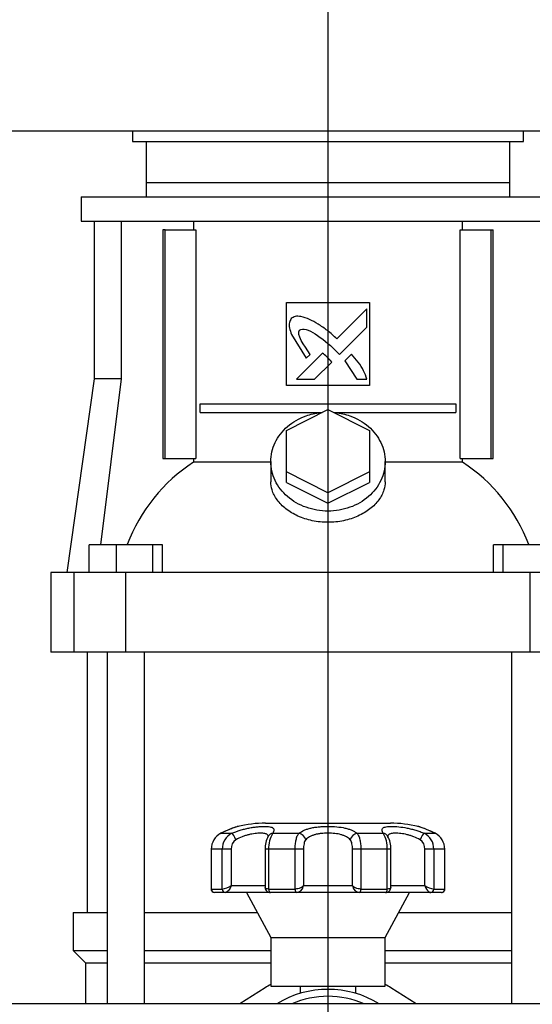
# Model space of a CAD drawing. Extents: x -132501 to 411300, y -42818 to 427495.
# Tile 293 of 330: x 249355 to 249503, y 243033 to 243317. Entities that reach past the tile are written whole.
import ezdxf

# ---------------------------------------------------------------- set-up
doc = ezdxf.new("R2010")
doc.units = 0
doc.header["$LTSCALE"] = 50
doc.linetypes.add('CENTER2', pattern=[28.575, 19.05, -3.175, 3.175, -3.175])
doc.layers.get('0').update_dxf_attribs({"linetype": 'CONTINUOUS'})
doc.layers.get('Defpoints').update_dxf_attribs({"linetype": 'CONTINUOUS'})
for name, color, linetype in [('1_ZOLL_OVALFLANS', 7, 'CONTINUOUS'), ('96158847_-_FT_RO', 7, 'CONTINUOUS'), ('97823497_-_HAHN-', 7, 'CONTINUOUS'), ('CRIE_5-4_A_FLEXI', 7, 'CONTINUOUS'), ('Default', 7, 'CONTINUOUS')]:
    doc.layers.add(name, color=color, linetype=linetype)
doc.styles.add('SEACAD_Solid_Edge_ANSI', font='txt')
doc.dimstyles.new('DIN', dxfattribs={"dimtxt": 3.5, "dimasz": 1.75, "dimexe": 1.75, "dimexo": 0, "dimgap": 1.75, "dimtad": 1, "dimlfac": 10, "dimtxsty": 'SEACAD_Solid_Edge_ANSI', "dimblk1": '_SE_FILLED', "dimblk2": '_SE_FILLED', "dimsah": 1, "dimcen": 1.75, "dimadec": 1, "dimazin": 0, "dimtfac": 1, "dimtmove": 0, "dimatfit": 3, "dimfxl": 0, "dimtolj": 1, "dimarcsym": 0})

# ---------------------------------------------------------------- blocks, each defined once
blk = doc.blocks.new('SEANNOT_GROUP1')
at = {"layer": 'Default', "color": 7, "linetype": 'CENTER2'}
blk.add_line((104.388, 218.146), (104.388, 165.146), dxfattribs=at)
blk = doc.blocks.new('SE')
at = {"layer": '1_ZOLL_OVALFLANS', "color": 7, "linetype": 'Continuous'}
for p, q in [((102.575, 174.772), (101.844, 174.311)), ((106.933, 174.311), (106.202, 174.772))]:
    blk.add_line(p, q, dxfattribs=at)
for start, end in [(119.0317, 122.231), (57.769, 60.9683)]:
    blk.add_arc((104.388, 171.896), 3.4, start, end, dxfattribs=at)
at = {"layer": '96158847_-_FT_RO', "color": 7, "linetype": 'Continuous'}
blk.add_line((127.888, 174.311), (89.815, 174.311), dxfattribs=at)
at = {"layer": '97823497_-_HAHN-', "color": 7, "linetype": 'Continuous'}
for p, q in [((102.588, 179.521), (106.188, 179.521)), ((101.299, 179.229), (101.613, 179.229)), ((102.795, 179.229), (103.553, 179.229)), ((105.224, 179.229), (105.982, 179.229)), ((107.164, 179.229), (107.477, 179.229)), ((101.012, 178.77), (101.019, 178.77)), ((101.012, 178.77), (101.012, 177.625)), ((101.019, 178.77), (101.019, 177.621)), ((101.336, 178.77), (101.019, 178.77)), ((101.336, 177.621), (101.336, 178.77)), ((101.595, 178.77), (101.336, 178.77)), ((101.595, 178.77), (101.595, 177.721)), ((102.676, 178.77), (102.574, 178.77)), ((102.574, 178.77), (102.574, 177.677)), ((103.441, 178.77), (102.676, 178.77)), ((102.676, 178.77), (102.676, 177.621)), ((103.441, 177.621), (103.441, 178.77)), ((103.683, 178.77), (103.441, 178.77)), ((103.683, 178.77), (103.683, 177.721)), ((105.094, 177.721), (105.094, 178.77)), ((105.336, 178.77), (105.094, 178.77)), ((106.101, 178.77), (105.336, 178.77)), ((105.336, 178.77), (105.336, 177.621)), ((106.101, 177.621), (106.101, 178.77)), ((106.203, 178.77), (106.101, 178.77)), ((106.203, 177.677), (106.203, 178.77)), ((107.182, 177.721), (107.182, 178.77)), ((107.441, 178.77), (107.182, 178.77)), ((107.758, 178.77), (107.441, 178.77)), ((107.441, 178.77), (107.441, 177.621)), ((107.758, 177.621), (107.758, 178.77)), ((107.758, 178.77), (107.765, 178.77)), ((107.765, 177.625), (107.765, 178.77)), ((101.019, 177.621), (101.02, 177.621)), ((101.02, 177.621), (101.335, 177.621)), ((101.335, 177.621), (101.336, 177.621)), ((101.595, 177.721), (102.574, 177.721)), ((102.676, 177.621), (102.678, 177.621)), ((102.678, 177.621), (103.439, 177.621)), ((103.439, 177.621), (103.441, 177.621)), ((103.683, 177.721), (105.094, 177.721)), ((105.336, 177.621), (105.338, 177.621)), ((105.338, 177.621), (106.099, 177.621)), ((106.099, 177.621), (106.101, 177.621)), ((106.203, 177.721), (107.182, 177.721)), ((107.441, 177.621), (107.442, 177.621)), ((107.442, 177.621), (107.757, 177.621)), ((107.757, 177.621), (107.758, 177.621)), ((101.422, 177.521), (101.116, 177.521)), ((102.722, 177.521), (101.422, 177.521)), ((101.424, 177.521), (101.422, 177.521)), ((102.038, 177.521), (102.738, 176.221)), ((102.723, 177.521), (102.727, 177.521)), ((103.466, 177.521), (102.727, 177.521)), ((105.311, 177.521), (103.466, 177.521)), ((103.47, 177.521), (103.466, 177.521)), ((105.307, 177.521), (105.311, 177.521)), ((106.05, 177.521), (105.311, 177.521)), ((106.038, 176.221), (106.738, 177.521)), ((106.054, 177.521), (106.05, 177.521)), ((107.355, 177.521), (106.059, 177.521)), ((107.353, 177.521), (107.355, 177.521)), ((107.661, 177.521), (107.355, 177.521)), ((107.661, 177.522), (107.662, 177.522)), ((107.662, 177.522), (107.669, 177.523)), ((102.738, 176.221), (106.038, 176.221)), ((102.738, 176.221), (102.738, 174.821)), ((106.038, 174.821), (106.038, 176.221)), ((102.738, 174.821), (106.038, 174.821)), ((103.588, 174.821), (103.588, 174.611)), ((105.188, 174.611), (105.188, 174.821))]:
    blk.add_line(p, q, dxfattribs=at)
for centre, radius, start, end in [((102.91, 175.975), 3.631, 107.916, 116.3297), ((102.588, 176.021), 3.5, 90, 103.2724), ((106.188, 176.021), 3.5, 76.7404, 90), ((105.867, 175.975), 3.631, 63.6703, 72.084), ((101.525, 178.776), 0.506, 116.4716, 180.6058), ((101.831, 178.784), 0.495, 116.0679, 181.5865), ((101.901, 178.79), 0.306, 123.6525, 183.7316), ((103.29, 178.804), 0.713, 151.4411, 182.7046), ((103.48, 178.806), 0.805, 148.3008, 182.5138), ((105.29, 178.804), 0.811, 357.6209, 31.5646), ((105.54, 178.805), 0.663, 357.0273, 30.6738), ((106.876, 178.79), 0.306, 356.2693, 56.3467), ((106.947, 178.785), 0.494, 358.3344, 64.0112), ((107.251, 178.776), 0.506, 359.4244, 63.4982), ((101.116, 177.624), 0.103, 178.8278, 269.585), ((101.215, 178.321), 0.71, 279.8062, 302.3654), ((103.455, 177.75), 0.23, 273.7037, 352.635), ((105.322, 177.75), 0.23, 187.365, 266.2963), ((107.562, 178.321), 0.71, 237.6346, 260.1938), ((104.388, 171.896), 2.83, 58.5787, 121.4213), ((104.388, 171.896), 2.63, 66.6717, 113.3283)]:
    blk.add_arc(centre, radius, start, end, dxfattribs=at)
for centre, major_axis, ratio, start_param, end_param in [((101.683, 179.045), (-0.079, 0.184), 0.224133, 4.615652, 6.077387), ((102.835, 179.045), (0.173, -0.1), 0.894335, 2.254289, 3.141272), ((103.573, 179.045), (-0.127, 0.155), 0.790877, 4.138697, 5.600431), ((105.203, 179.045), (0.127, 0.155), 0.790877, 0.682755, 2.144489), ((105.942, 179.045), (-0.173, -0.1), 0.894335, 3.138748, 4.028896), ((105.942, 179.045), (-0.173, -0.1), 0.894335, 3.11271, 3.138748), ((107.094, 179.045), (0.079, 0.184), 0.224133, 0.205799, 1.667533), ((101.115, 177.621), (0.0075, 0.0997), 0.962463, 1.643024, 3.163797), ((101.116, 177.621), (0, 0.1), 0.9625, 1.570796, 2.756927), ((101.422, 177.621), (0, -0.1), 0.872415, 4.712389, 6.283185), ((101.423, 177.621), (-0.0042, 0.0999), 0.871942, 1.534547, 3.106002), ((102.725, 177.621), (0.0023, 0.1), 0.489186, 1.582211, 3.153666), ((102.727, 177.621), (0, 0.1), 0.488765, 1.570796, 3.141593), ((103.466, 177.621), (0, -0.1), 0.271282, 4.712389, 6.283185), ((103.468, 177.621), (-0.0021, 0.1), 0.270649, 1.565075, 3.13653), ((105.309, 177.621), (0.0021, 0.1), 0.270649, 3.146655, 4.71811), ((105.311, 177.621), (0, 0.1), 0.271282, 3.141593, 4.712389), ((106.05, 177.621), (0, -0.1), 0.488765, 0, 1.570796), ((106.052, 177.621), (-0.0023, 0.1), 0.489186, 3.12952, 4.700975), ((107.354, 177.621), (0.0042, 0.0999), 0.871942, 3.177183, 4.748639), ((107.355, 177.621), (0, 0.1), 0.872415, 3.141593, 4.712389), ((107.661, 177.621), (0, -0.1), 0.9625, 0, 1.570796), ((107.661, 177.621), (-0.0075, 0.0997), 0.962463, 3.068706, 4.640162), ((101.116, 177.621), (0, 0.1), 0.9625, 3.102861, 3.141593)]:
    blk.add_ellipse(centre, major_axis=major_axis, ratio=ratio, start_param=start_param, end_param=end_param, dxfattribs=at)
for points, knots in [([(101.776, 179.425), (101.776, 179.425), (101.776, 179.425), (101.768, 179.422), (101.731, 179.41), (101.641, 179.379), (101.498, 179.321), (101.365, 179.264), (101.289, 179.225), (101.273, 179.216)], [0.2204074, 0.2204074, 0.2204074, 0.2204074, 0.2223577, 0.2818076, 0.4131424, 0.5911852, 0.7715382, 0.9580084, 1, 1, 1, 1]), ([(101.613, 179.229), (101.691, 179.263), (101.772, 179.292), (101.896, 179.33), (101.939, 179.342), (102.022, 179.363), (102.064, 179.373), (102.146, 179.389), (102.187, 179.396), (102.268, 179.408), (102.308, 179.414), (102.383, 179.421), (102.419, 179.424), (102.489, 179.428), (102.522, 179.429), (102.614, 179.429), (102.666, 179.426), (102.751, 179.41), (102.781, 179.398), (102.811, 179.373), (102.818, 179.363), (102.827, 179.342), (102.829, 179.331), (102.828, 179.305), (102.824, 179.292), (102.813, 179.262), (102.805, 179.246), (102.795, 179.229)], [0, 0, 0, 0, 0.125, 0.125, 0.1875, 0.1875, 0.25, 0.25, 0.3125, 0.3125, 0.375, 0.375, 0.4375, 0.4375, 0.5, 0.5, 0.625, 0.625, 0.75, 0.75, 0.8125, 0.8125, 0.875, 0.875, 0.9375, 0.9375, 1, 1, 1, 1]), ([(103.553, 179.229), (103.593, 179.263), (103.642, 179.292), (103.729, 179.33), (103.76, 179.342), (103.826, 179.363), (103.86, 179.373), (103.932, 179.389), (103.97, 179.396), (104.049, 179.408), (104.09, 179.414), (104.173, 179.421), (104.215, 179.424), (104.3, 179.428), (104.344, 179.429), (104.475, 179.429), (104.56, 179.426), (104.728, 179.41), (104.806, 179.398), (104.915, 179.373), (104.951, 179.363), (105.016, 179.342), (105.047, 179.331), (105.105, 179.305), (105.131, 179.292), (105.181, 179.262), (105.204, 179.246), (105.224, 179.229)], [0, 0, 0, 0, 0.125, 0.125, 0.1875, 0.1875, 0.25, 0.25, 0.3125, 0.3125, 0.375, 0.375, 0.4375, 0.4375, 0.5, 0.5, 0.625, 0.625, 0.75, 0.75, 0.8125, 0.8125, 0.875, 0.875, 0.9375, 0.9375, 1, 1, 1, 1]), ([(105.982, 179.229), (105.961, 179.263), (105.95, 179.292), (105.948, 179.33), (105.95, 179.342), (105.959, 179.363), (105.966, 179.373), (105.985, 179.389), (105.998, 179.396), (106.029, 179.408), (106.047, 179.414), (106.089, 179.421), (106.112, 179.424), (106.164, 179.428), (106.193, 179.429), (106.285, 179.429), (106.354, 179.426), (106.507, 179.41), (106.587, 179.398), (106.711, 179.373), (106.754, 179.363), (106.837, 179.342), (106.879, 179.331), (106.962, 179.305), (107.003, 179.292), (107.085, 179.262), (107.125, 179.246), (107.164, 179.229)], [0, 0, 0, 0, 0.125, 0.125, 0.1875, 0.1875, 0.25, 0.25, 0.3125, 0.3125, 0.375, 0.375, 0.4375, 0.4375, 0.5, 0.5, 0.625, 0.625, 0.75, 0.75, 0.8125, 0.8125, 0.875, 0.875, 0.9375, 0.9375, 1, 1, 1, 1]), ([(107.456, 179.239), (107.423, 179.255), (107.331, 179.3), (107.192, 179.357), (107.07, 179.402), (107.013, 179.421), (107.002, 179.424), (107.001, 179.425)], [0, 0, 0, 0, 0.0942991, 0.2994276, 0.4940231, 0.6836725, 0.769564, 0.769564, 0.769564, 0.769564]), ([(102.663, 179.127), (102.664, 179.128), (102.664, 179.129), (102.664, 179.142), (102.662, 179.152), (102.654, 179.172), (102.647, 179.181), (102.623, 179.205), (102.598, 179.216), (102.531, 179.231), (102.491, 179.235), (102.42, 179.235), (102.394, 179.234), (102.341, 179.23), (102.313, 179.227), (102.256, 179.22), (102.225, 179.215), (102.164, 179.203), (102.133, 179.197), (102.07, 179.181), (102.039, 179.172), (101.975, 179.152), (101.943, 179.141), (101.849, 179.105), (101.789, 179.077), (101.731, 179.045)], [0.1204687, 0.1204687, 0.1204687, 0.1204687, 0.125, 0.125, 0.1875, 0.1875, 0.25, 0.25, 0.375, 0.375, 0.5, 0.5, 0.5625, 0.5625, 0.625, 0.625, 0.6875, 0.6875, 0.75, 0.75, 0.8125, 0.8125, 0.875, 0.875, 1, 1, 1, 1]), ([(103.441, 178.77), (103.441, 178.819), (103.443, 178.867), (103.45, 178.937), (103.453, 178.96), (103.459, 179.003), (103.463, 179.024), (103.473, 179.065), (103.478, 179.084), (103.489, 179.12), (103.496, 179.137), (103.517, 179.184), (103.534, 179.209), (103.553, 179.229)], [0, 0, 0, 0, 0.25, 0.25, 0.375, 0.375, 0.5, 0.5, 0.625, 0.625, 0.75, 0.75, 1, 1, 1, 1]), ([(103.745, 179.045), (103.733, 179.033), (103.723, 179.015), (103.707, 178.975), (103.701, 178.952), (103.691, 178.904), (103.688, 178.878), (103.684, 178.825), (103.683, 178.798), (103.683, 178.77)], [0, 0, 0, 0, 0.25, 0.25, 0.5, 0.5, 0.75, 0.75, 1, 1, 1, 1]), ([(105.032, 179.045), (105.001, 179.077), (104.963, 179.106), (104.897, 179.142), (104.874, 179.152), (104.823, 179.172), (104.796, 179.181), (104.711, 179.205), (104.651, 179.216), (104.521, 179.231), (104.455, 179.235), (104.354, 179.235), (104.32, 179.234), (104.254, 179.23), (104.222, 179.227), (104.158, 179.22), (104.126, 179.215), (104.065, 179.203), (104.036, 179.197), (103.98, 179.181), (103.953, 179.172), (103.903, 179.152), (103.879, 179.141), (103.813, 179.105), (103.776, 179.077), (103.745, 179.045)], [0, 0, 0, 0, 0.125, 0.125, 0.1875, 0.1875, 0.25, 0.25, 0.375, 0.375, 0.5, 0.5, 0.5625, 0.5625, 0.625, 0.625, 0.6875, 0.6875, 0.75, 0.75, 0.8125, 0.8125, 0.875, 0.875, 1, 1, 1, 1]), ([(105.094, 178.77), (105.094, 178.798), (105.093, 178.825), (105.089, 178.878), (105.085, 178.904), (105.076, 178.953), (105.07, 178.975), (105.054, 179.016), (105.044, 179.033), (105.032, 179.045)], [0, 0, 0, 0, 0.25, 0.25, 0.5, 0.5, 0.75, 0.75, 1, 1, 1, 1]), ([(105.224, 179.229), (105.243, 179.209), (105.259, 179.184), (105.281, 179.138), (105.287, 179.121), (105.299, 179.085), (105.304, 179.065), (105.313, 179.025), (105.317, 179.004), (105.324, 178.96), (105.327, 178.937), (105.331, 178.891), (105.333, 178.867), (105.335, 178.819), (105.336, 178.795), (105.336, 178.77)], [0, 0, 0, 0, 0.25, 0.25, 0.375, 0.375, 0.5, 0.5, 0.625, 0.625, 0.75, 0.75, 0.875, 0.875, 1, 1, 1, 1]), ([(106.118, 179.141), (106.115, 179.147), (106.11, 179.154), (106.11, 179.157), (106.11, 179.157)], [0, 0, 0, 0, 0.2508102, 0.4077339, 0.4077339, 0.4077339, 0.4077339]), ([(107.046, 179.045), (106.988, 179.077), (106.926, 179.106), (106.833, 179.142), (106.801, 179.152), (106.738, 179.172), (106.706, 179.181), (106.611, 179.205), (106.55, 179.216), (106.433, 179.231), (106.38, 179.235), (106.309, 179.235), (106.287, 179.234), (106.246, 179.23), (106.228, 179.227), (106.195, 179.22), (106.18, 179.215), (106.155, 179.203), (106.145, 179.197), (106.129, 179.181), (106.123, 179.172), (106.115, 179.152), (106.113, 179.141), (106.113, 179.13)], [0, 0, 0, 0, 0.125, 0.125, 0.1875, 0.1875, 0.25, 0.25, 0.375, 0.375, 0.5, 0.5, 0.5625, 0.5625, 0.625, 0.625, 0.6875, 0.6875, 0.75, 0.75, 0.8125, 0.8125, 0.8741239, 0.8741239, 0.8741239, 0.8741239]), ([(101.595, 177.721), (101.577, 177.671), (101.55, 177.621), (101.487, 177.546), (101.452, 177.522), (101.424, 177.521)], [0, 0, 0, 0, 0.5, 0.5, 1, 1, 1, 1]), ([(102.676, 177.621), (102.629, 177.622), (102.595, 177.634), (102.576, 177.66), (102.574, 177.668), (102.574, 177.677)], [0, 0, 0, 0, 0.5, 0.5, 0.6935565, 0.6935565, 0.6935565, 0.6935565]), ([(102.576, 177.678), (102.576, 177.661), (102.576, 177.63), (102.599, 177.581), (102.64, 177.542), (102.686, 177.522), (102.713, 177.523), (102.723, 177.524)], [0, 0, 0, 0, 0.196046, 0.429636, 0.654844, 0.89225, 1, 1, 1, 1]), ([(103.683, 177.721), (103.667, 177.696), (103.635, 177.671), (103.548, 177.634), (103.493, 177.622), (103.441, 177.621)], [0, 0, 0, 0, 0.5, 0.5, 1, 1, 1, 1]), ([(105.336, 177.621), (105.284, 177.622), (105.229, 177.634), (105.141, 177.671), (105.11, 177.696), (105.094, 177.721)], [0, 0, 0, 0, 0.5, 0.5, 1, 1, 1, 1]), ([(106.055, 177.523), (106.063, 177.523), (106.088, 177.522), (106.133, 177.54), (106.175, 177.577), (106.198, 177.625), (106.205, 177.661), (106.203, 177.678), (106.203, 177.679)], [0, 0, 0, 0, 0.087034, 0.316646, 0.557897, 0.767914, 0.983926, 1, 1, 1, 1]), ([(106.203, 177.677), (106.203, 177.668), (106.201, 177.66), (106.181, 177.634), (106.148, 177.622), (106.101, 177.621)], [0.3064435, 0.3064435, 0.3064435, 0.3064435, 0.5, 0.5, 1, 1, 1, 1]), ([(107.182, 177.721), (107.2, 177.671), (107.227, 177.621), (107.29, 177.546), (107.325, 177.522), (107.353, 177.521)], [0, 0, 0, 0, 0.5, 0.5, 1, 1, 1, 1]), ([(107.67, 177.522), (107.673, 177.522), (107.688, 177.522), (107.716, 177.534), (107.744, 177.558), (107.76, 177.589), (107.766, 177.613), (107.765, 177.624), (107.765, 177.625)], [0, 0, 0, 0, 0.065962, 0.302119, 0.544367, 0.776838, 0.971152, 1, 1, 1, 1])]:
    blk.add_open_spline(points, degree=3, knots=knots, dxfattribs=at)
at = {"layer": 'CRIE_5-4_A_FLEXI', "color": 7, "linetype": 'Continuous'}
for p, q in [((93.888, 199.496), (114.888, 199.496)), ((98.748, 199.496), (98.748, 199.196)), ((110.028, 199.196), (110.028, 199.496)), ((98.748, 199.196), (110.028, 199.196)), ((99.138, 199.196), (99.138, 197.996)), ((109.638, 198.029), (109.638, 199.196)), ((109.638, 198), (109.638, 198.029)), ((109.638, 197.996), (99.138, 197.996)), ((99.138, 197.996), (99.138, 197.596)), ((109.638, 197.596), (109.638, 198)), ((97.268, 197.596), (111.508, 197.596)), ((97.268, 197.596), (97.268, 196.896)), ((97.268, 196.896), (111.508, 196.896)), ((97.638, 196.896), (97.638, 192.346)), ((98.428, 192.346), (98.428, 196.896)), ((100.503, 196.896), (100.503, 196.646)), ((108.273, 196.646), (108.273, 196.896)), ((99.62, 196.646), (99.62, 190.046)), ((99.691, 196.646), (99.62, 196.646)), ((99.691, 190.046), (99.691, 196.646)), ((99.691, 196.646), (100.576, 196.646)), ((100.576, 196.646), (100.576, 190.046)), ((108.201, 190.046), (108.201, 196.646)), ((108.201, 196.646), (109.086, 196.646)), ((109.086, 196.646), (109.156, 196.646)), ((109.086, 196.646), (109.086, 190.046)), ((109.156, 190.046), (109.156, 196.646)), ((103.188, 192.146), (103.188, 194.546)), ((103.188, 194.546), (105.588, 194.546)), ((105.511, 194.362), (104.647, 193.498)), ((105.511, 193.836), (105.511, 194.362)), ((105.588, 194.546), (105.588, 192.146)), ((104.721, 193.046), (105.511, 193.836)), ((103.331, 193.626), (103.763, 192.941)), ((104.232, 193.084), (103.477, 192.329)), ((103.763, 192.941), (103.872, 193.049)), ((104.597, 193.174), (104.721, 193.046)), ((105.068, 193.058), (104.872, 192.862)), ((104.003, 192.329), (104.497, 192.823)), ((104.872, 192.862), (105.22, 192.329)), ((97.638, 192.346), (96.853, 186.756)), ((98.428, 192.346), (97.638, 192.346)), ((97.834, 187.556), (98.428, 192.346)), ((105.588, 192.146), (103.188, 192.146)), ((103.477, 192.329), (104.003, 192.329)), ((105.22, 192.329), (105.511, 192.329)), ((100.702, 191.621), (108.075, 191.621)), ((100.702, 191.371), (100.702, 191.621)), ((108.075, 191.621), (108.075, 191.371)), ((100.702, 191.371), (104.218, 191.371)), ((103.188, 190.856), (104.388, 191.456)), ((104.388, 191.456), (105.588, 190.856)), ((104.559, 191.371), (108.075, 191.371)), ((103.188, 189.656), (103.188, 190.856)), ((105.588, 190.856), (105.588, 189.656)), ((99.62, 190.046), (99.691, 190.046)), ((99.691, 190.046), (100.576, 190.046)), ((100.503, 190.046), (100.503, 189.937)), ((102.738, 189.937), (100.503, 189.937)), ((102.738, 189.956), (102.738, 189.372)), ((106.038, 189.372), (106.038, 189.956)), ((108.273, 189.937), (106.038, 189.937)), ((108.201, 190.046), (109.086, 190.046)), ((108.273, 189.937), (108.273, 190.046)), ((109.086, 190.046), (109.156, 190.046)), ((103.188, 189.356), (103.188, 189.656)), ((104.388, 189.056), (103.188, 189.656)), ((105.588, 189.656), (104.388, 189.056)), ((105.588, 189.656), (105.588, 189.356)), ((103.188, 189.356), (104.388, 188.756)), ((104.388, 188.756), (105.588, 189.356)), ((104.388, 189.056), (104.388, 188.756)), ((97.495, 186.756), (97.495, 187.556)), ((98.271, 187.556), (97.495, 187.556)), ((98.271, 187.556), (98.271, 186.756)), ((99.33, 187.556), (98.271, 187.556)), ((99.33, 186.756), (99.33, 187.556)), ((99.614, 187.556), (99.33, 187.556)), ((99.614, 186.756), (99.614, 187.556)), ((109.162, 186.756), (109.162, 187.556)), ((109.446, 187.556), (109.162, 187.556)), ((109.446, 186.756), (109.446, 187.556)), ((110.506, 187.556), (109.446, 187.556)), ((97.067, 186.756), (96.388, 186.756)), ((96.388, 186.756), (96.388, 184.456)), ((97.067, 184.456), (97.067, 186.756)), ((98.555, 186.756), (97.067, 186.756)), ((98.555, 184.456), (98.555, 186.756)), ((110.222, 186.756), (98.555, 186.756)), ((110.222, 184.456), (110.222, 186.756)), ((111.71, 186.756), (110.222, 186.756)), ((97.067, 184.456), (96.388, 184.456)), ((98.555, 184.456), (97.067, 184.456)), ((97.438, 184.456), (97.438, 176.946)), ((98.019, 184.466), (98.019, 174.311)), ((110.222, 184.456), (98.555, 184.456)), ((99.089, 174.311), (99.089, 184.466)), ((109.687, 184.466), (109.687, 174.311)), ((111.71, 184.456), (110.222, 184.456)), ((97.038, 176.946), (98.019, 176.946)), ((97.038, 176.946), (97.038, 175.846)), ((99.083, 176.946), (102.346, 176.946)), ((106.431, 176.946), (109.693, 176.946)), ((97.038, 175.846), (98.019, 175.846)), ((97.038, 175.846), (97.388, 175.496)), ((99.089, 175.846), (102.738, 175.846)), ((106.038, 175.846), (109.687, 175.846)), ((97.388, 175.496), (98.019, 175.496)), ((97.388, 175.496), (97.388, 174.311)), ((99.089, 175.496), (102.738, 175.496)), ((106.038, 175.496), (109.687, 175.496))]:
    blk.add_line(p, q, dxfattribs=at)
for centre, start, end in [((103.203, 185.809), 123.1808, 159.1515), ((105.574, 185.809), 20.8485, 56.8192)]:
    blk.add_arc(centre, 4.932, start, end, dxfattribs=at)
for points, knots in [([(103.33, 194.085), (103.307, 194.048), (103.255, 193.964), (103.273, 193.796), (103.311, 193.686), (103.331, 193.626)], [0, 0, 0, 0, 0.266566, 0.601607, 1, 1, 1, 1]), ([(103.852, 194.058), (103.773, 194.089), (103.641, 194.141), (103.448, 194.16), (103.365, 194.107), (103.33, 194.085)], [0, 0, 0, 0, 0.471107, 0.780852, 1, 1, 1, 1]), ([(104.647, 193.498), (104.557, 193.579), (104.384, 193.732), (104.119, 193.922), (103.936, 194.015), (103.852, 194.058)], [0, 0, 0, 0, 0.371293, 0.710168, 1, 1, 1, 1]), ([(105.511, 192.329), (105.482, 192.413), (105.388, 192.684), (105.199, 192.905), (105.068, 193.058)], [0, 0, 0, 0, 0.305776, 1, 1, 1, 1]), ([(102.738, 189.956), (102.738, 190.143), (102.781, 190.33), (102.947, 190.676), (103.069, 190.834), (103.374, 191.099), (103.557, 191.205), (103.888, 191.323), (104.027, 191.355), (104.168, 191.372)], [0, 0, 0, 0, 0.0625, 0.0625, 0.125, 0.125, 0.1875, 0.1875, 0.2286528, 0.2286528, 0.2286528, 0.2286528]), ([(104.609, 191.372), (104.75, 191.355), (104.888, 191.323), (105.219, 191.205), (105.402, 191.099), (105.708, 190.834), (105.83, 190.676), (105.995, 190.33), (106.038, 190.143), (106.038, 189.769), (105.995, 189.582), (105.83, 189.236), (105.708, 189.078), (105.402, 188.813), (105.219, 188.707), (104.82, 188.564), (104.604, 188.527), (104.172, 188.527), (103.957, 188.564), (103.557, 188.707), (103.374, 188.813), (103.069, 189.078), (102.947, 189.236), (102.781, 189.582), (102.738, 189.769), (102.738, 189.956)], [0.2713472, 0.2713472, 0.2713472, 0.2713472, 0.3125, 0.3125, 0.375, 0.375, 0.4375, 0.4375, 0.5, 0.5, 0.5625, 0.5625, 0.625, 0.625, 0.6875, 0.6875, 0.75, 0.75, 0.8125, 0.8125, 0.875, 0.875, 0.9375, 0.9375, 1, 1, 1, 1]), ([(106.038, 189.374), (106.038, 189.295), (106.011, 189.118), (105.872, 188.844), (105.616, 188.581), (105.265, 188.37), (104.845, 188.234), (104.388, 188.187), (103.93, 188.234), (103.51, 188.371), (103.16, 188.582), (102.904, 188.845), (102.765, 189.118), (102.738, 189.296), (102.738, 189.374)], [0.1370934, 0.1370934, 0.1370934, 0.1370934, 0.1881102, 0.2505838, 0.3130064, 0.3753659, 0.4376913, 0.5001148, 0.5625304, 0.6249001, 0.6871631, 0.7495552, 0.8120181, 0.8629342, 0.8629342, 0.8629342, 0.8629342])]:
    blk.add_open_spline(points, degree=3, knots=knots, dxfattribs=at)
for points, degree in [([(103.568, 193.752), (103.754, 193.88), (104.24, 193.512), (104.597, 193.174)], 3), ([(103.872, 193.049), (103.695, 193.317), (103.468, 193.623), (103.568, 193.752)], 3), ([(104.371, 192.962), (104.302, 193.025), (104.256, 193.066), (104.232, 193.084)], 3), ([(104.497, 192.823), (104.497, 192.824), (104.496, 192.827), (104.492, 192.832), (104.484, 192.843), (104.472, 192.857), (104.456, 192.875), (104.437, 192.895), (104.414, 192.919), (104.393, 192.939), (104.379, 192.954), (104.371, 192.962)], 4)]:
    blk.add_open_spline(points, degree=degree, dxfattribs=at)
blk = doc.blocks.new('_SE_FILLED')
at = {"color": 0}
blk.add_line((0, 0), (-1, 0), dxfattribs=at)
blk.add_solid([(0, 0), (-1, -0.1665), (-1, 0.1665), (0, 0)], dxfattribs=at)
blk = doc.blocks.new('*D2097')
at = {"layer": 'Default', "color": 0, "linetype": 'Continuous', "lineweight": -2, "transparency": 16777216}
for p, q in [((249443.59, 243460.74), (249937.94, 243460.74)), ((249936.19, 242845.49), (249936.19, 243458.99)), ((249539.09, 242843.74), (249937.94, 242843.74))]:
    blk.add_line(p, q, dxfattribs=at)
at = {"layer": 'Defpoints', "color": 0, "linetype": 'Continuous', "transparency": 16777216}
for p in [(249443.59, 243460.74), (249936.19, 243460.74), (249539.09, 242843.74)]:
    blk.add_point(p, dxfattribs=at)
at = {"layer": 'Default', "color": 0, "linetype": 'Continuous', "lineweight": -2, "transparency": 16777216, "xscale": 1.75, "yscale": 1.75, "zscale": 1.75}
for p, rotation in [((249936.19, 243460.74), 90), ((249936.19, 242843.74), 270)]:
    blk.add_blockref('_SE_FILLED', p, dxfattribs=dict(at, rotation=rotation))
at = {"layer": 'Default', "color": 0, "linetype": 'Continuous', "transparency": 16777216, "insert": (249932.69, 243152.24), "char_height": 3.5, "attachment_point": 5, "rotation": 90, "style": 'SEACAD_Solid_Edge_ANSI'}
blk.add_mtext('\\A1;\\A1;6170', dxfattribs=at)
blk = doc.blocks.new('*D2098')
at = {"layer": 'Default', "color": 0, "linetype": 'Continuous', "lineweight": -2, "transparency": 16777216}
for p, q in [((249433.09, 244053.24), (250096.23, 244053.24)), ((250094.48, 242845.49), (250094.48, 244051.49)), ((249539.09, 242843.74), (250096.23, 242843.74))]:
    blk.add_line(p, q, dxfattribs=at)
at = {"layer": 'Defpoints', "color": 0, "linetype": 'Continuous', "transparency": 16777216}
for p in [(249433.09, 244053.24), (250094.48, 244053.24), (249539.09, 242843.74)]:
    blk.add_point(p, dxfattribs=at)
at = {"layer": 'Default', "color": 0, "linetype": 'Continuous', "lineweight": -2, "transparency": 16777216, "xscale": 1.75, "yscale": 1.75, "zscale": 1.75}
for p, rotation in [((250094.48, 244053.24), 90), ((250094.48, 242843.74), 270)]:
    blk.add_blockref('_SE_FILLED', p, dxfattribs=dict(at, rotation=rotation))
at = {"layer": 'Default', "color": 0, "linetype": 'Continuous', "transparency": 16777216, "insert": (250090.98, 243448.49), "char_height": 3.5, "attachment_point": 5, "rotation": 90, "style": 'SEACAD_Solid_Edge_ANSI'}
blk.add_mtext('\\A1;\\A1;12095', dxfattribs=at)

msp = doc.modelspace()

# ---------------------------------------------------------------- block references
at = {"layer": 'Default', "xscale": 10, "yscale": 10, "zscale": 10}
for name in ['SE', 'SEANNOT_GROUP1']:
    msp.add_blockref(name, (248399.7068, 241289.7787), dxfattribs=at)

# ---------------------------------------------------------------- dimensions: what is measured, and where the dimension line sits
at = {"layer": 'Default', "color": 7, "linetype": 'Continuous'}
dim = msp.add_linear_dim(base=(250094.4758, 244053.2382), p1=(249539.0907, 242843.7382), p2=(249433.0907, 244053.2382), angle=90, text='\\A1;<>', dimstyle='DIN', override={"dimdec": 0, "dimtdec": 0}, dxfattribs=at)
dim.commit()
dim.dimension.update_dxf_attribs({"geometry": '*D2098', "text_midpoint": (250094.4758, 243448.4882), "dimtype": 160})
dim = msp.add_linear_dim(base=(249936.1919, 243460.7382), p1=(249539.0907, 242843.7382), p2=(249443.5907, 243460.7382), angle=90, text='\\A1;<>', dimstyle='DIN', dxfattribs=at)
dim.commit()
dim.dimension.update_dxf_attribs({"geometry": '*D2097', "text_midpoint": (249936.1919, 243152.2383), "dimtype": 160})

doc.saveas('drawing.dxf')
